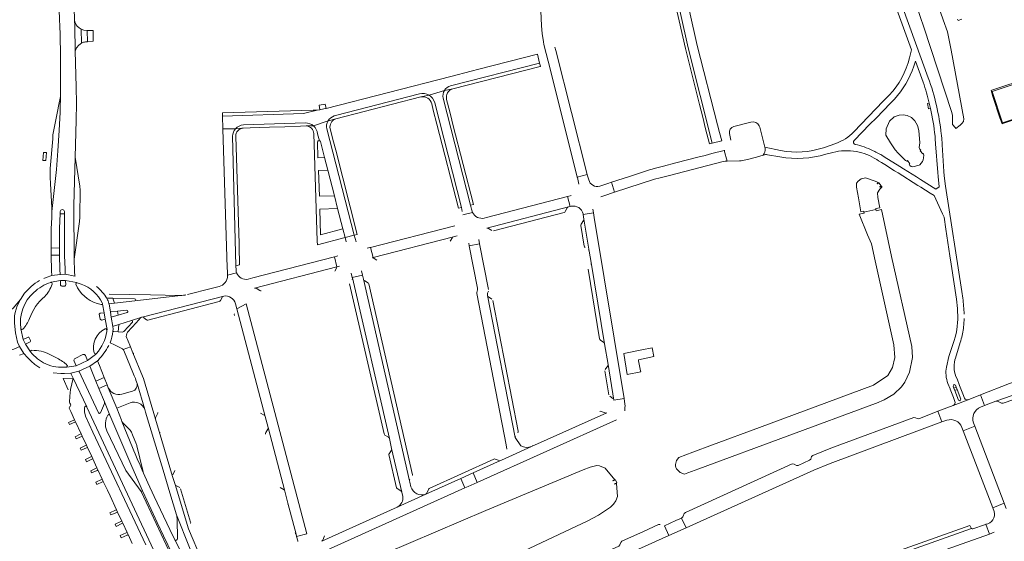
# Model space of a CAD drawing. Header units: metres. Extents: x 166325 to 190320, y 381923 to 404576.
# Tile 354 of 656: x 174343 to 174817, y 389002 to 389253. Entities that reach past the tile are written whole.
import ezdxf

# ---------------------------------------------------------------- set-up
doc = ezdxf.new("R2010")
doc.units = ezdxf.units.M
for name, color, linetype, lineweight in [('B-WE-OG-WATER_MEER-GV', 8, 'Continuous', 18), ('B-WE-VH-VERHARDING_ASFALT-GV', 8, 'Continuous', 18), ('B-WE-VH-VERHARDING_BETON-GV', 8, 'Continuous', 18), ('B-WE-VH-VERHARDING_BETONSTRAATSTEEN-GV', 8, 'Continuous', 18), ('B-WE-VH-VERHARDING_STRAATBAKSTEEN-GV', 8, 'Continuous', 18)]:
    doc.layers.add(name, color=color, linetype=linetype, lineweight=lineweight)

msp = doc.modelspace()

# ---------------------------------------------------------------- linework, layer by layer
at = {"layer": 'B-WE-OG-WATER_MEER-GV', "flags": 128}
for points in [[(174766.2, 389285.567), (174778.558, 389249.414), (174791.833, 389208.833), (174792.291, 389207.111), (174792.411, 389204.894), (174792.366, 389203.059), (174792.36, 389202.64), (174793.609, 389201.156), (174794.008, 389200.658), (174796.071, 389202.238), (174796.877, 389203.102), (174797.592, 389204.092), (174797.784, 389205.364), (174791.751, 389238.435), (174789.894, 389247.261), (174787.868, 389253.012), (174775.192, 389289.748)], [(174577.311, 388993.089), (174616.55, 389011.682), (174621.748, 389014.41), (174627.468, 389018.2), (174628.922, 389019.669), (174630.056, 389021.298), (174630.828, 389023.337), (174630.313, 389029.638), (174629.458, 389029.258), (174629.397, 389029.395), (174630.483, 389029.878), (174629.819, 389031.339), (174628.732, 389030.876), (174628.671, 389031.013), (174629.643, 389031.427), (174624.84, 389036.918), (174622.112, 389038.082), (174620.878, 389038.267), (174617.7, 389037.473), (174614.367, 389036.166), (174567.343, 389016.531), (174519.261, 388996.021)]]:
    msp.add_lwpolyline(points, dxfattribs=at)
for points in [[(174769.742, 389185.274), (174770.374, 389184.964), (174770.649, 389185.181), (174771.813, 389183.681), (174771.537, 389183.466), (174771.839, 389182.882), (174772.381, 389182.391), (174773.265, 389182.24), (174776.307, 389183.071), (174776.643, 389183.144), (174777.928, 389184.729), (174778.238, 389185.548), (174778.365, 389186.469), (174778.555, 389187.792), (174778.258, 389188.716), (174777.99, 389188.491), (174776.741, 389189.975), (174777.009, 389190.2), (174776.657, 389190.712), (174776.277, 389191.553), (174776.65, 389193.7), (174776.171, 389199.744), (174775.492, 389202.031), (174774.185, 389204.398), (174772.509, 389205.903), (174770.53, 389206.885), (174768.637, 389207.305), (174766.708, 389207.124), (174764.291, 389206.227), (174761.926, 389204.145), (174760.392, 389200.52), (174760.258, 389197.441), (174762.461, 389193.802), (174764.67, 389190.386), (174766.123, 389188.717)], [(174749.655, 389160.362), (174755.434, 389161.554), (174755.333, 389162.044), (174757.315, 389162.453), (174756.429, 389167.382), (174756.226, 389169.73), (174757.284, 389171.415), (174758.258, 389172.337), (174758.245, 389172.669), (174758.121, 389172.85), (174757.371, 389172.349), (174757.271, 389172.499), (174757.976, 389173.005), (174756.919, 389174.45), (174756.219, 389173.948), (174756.069, 389174.148), (174756.747, 389174.574), (174756.668, 389174.7), (174754.588, 389175.482), (174750.448, 389176.86), (174748.36, 389176.453), (174746.831, 389175.329), (174746.081, 389174.278), (174746.033, 389172.469), (174747.099, 389167.174), (174748.187, 389160.57), (174749.554, 389160.852)], [(174749.655, 389160.362), (174749.756, 389159.873), (174747.397, 389159.386), (174751.424, 389149.488), (174753.286, 389145.012), (174755.118, 389136.836), (174764.057, 389096.366), (174764.615, 389090.378), (174763.5, 389085.567), (174761.211, 389081.641), (174754.196, 389076.989), (174699.342, 389056.638), (174676.599, 389048.201), (174667.125, 389044.686), (174660.437, 389042.077), (174659.306, 389040.672), (174658.771, 389038.776), (174658.859, 389038.177), (174659.05, 389037.286), (174659.234, 389036.599), (174661.014, 389034.862), (174663.237, 389034.15), (174664.835, 389034.741), (174670.051, 389036.67), (174755.173, 389068.113), (174755.758, 389068.329), (174759.358, 389069.919), (174764.074, 389072.671), (174767.798, 389076.234), (174769.402, 389078.482), (174771.6, 389083.227), (174773.107, 389090.358), (174772.754, 389095.587), (174762.98, 389139.02), (174758.106, 389161.595), (174755.535, 389161.065), (174755.434, 389161.554)]]:
    msp.add_lwpolyline(points, close=True, dxfattribs=at)
at = {"layer": 'B-WE-VH-VERHARDING_ASFALT-GV', "flags": 128}
for points in [[(174780.657, 389225.143), (174743.28, 389328.12), (174740.538, 389326.85), (174740.61, 389326.67), (174772.51, 389238.61), (174771.608, 389234.763)], [(174369.453, 389237.853), (174369.188, 389250.037), (174369.076, 389252.897), (174369.055, 389253.042), (174367.851, 389299.318), (174367.642, 389307.381), (174367.338, 389321.551), (174359.706, 389322.041), (174359.834, 389310.07), (174359.84, 389309.537), (174359.846, 389309.24), (174361.93, 389253.38), (174362.065, 389249.772), (174362.107, 389248.656)], [(174362.245, 389243.192), (174362.274, 389238.244), (174362.396, 389217.731), (174362.138, 389208.478), (174361.76, 389199.679), (174361.108, 389189.85), (174360.364, 389180.855), (174358.246, 389160.707), (174358.113, 389157.723), (174357.875, 389152.362), (174357.877, 389143.005), (174361.849, 389143.103), (174361.812, 389144.613), (174361.84, 389152.649), (174362.144, 389159.584), (174362.192, 389160.671)], [(174364.205, 389160.595), (174364.212, 389159.477), (174364.353, 389139.531), (174364.581, 389132.839), (174364.66, 389130.496), (174369.284, 389129.529), (174369.091, 389131.896), (174368.861, 389137.778), (174368.699, 389163.528), (174369.392, 389186.924), (174369.92, 389204.758), (174370.039, 389212.736), (174369.955, 389220.717), (174369.453, 389237.853)], [(174773.748, 389230.626), (174774.5, 389233.16), (174778.2, 389222.91)], [(174761.822, 389216.777), (174761.695, 389216.645), (174758.956, 389213.798), (174744.781, 389199.066)], [(174744.909, 389194.919), (174752.546, 389202.726), (174755.476, 389205.721), (174762.48, 389212.88), (174764.314, 389214.754)], [(174781.18, 389212.861), (174781.774, 389210.337)], [(174736.066, 389193.472), (174730.138, 389191.396)], [(174746.582, 389192.789), (174745.48, 389193.03)], [(174783.929, 389197.044), (174784.035, 389195.716), (174784.224, 389193.347), (174785.331, 389179.499), (174785.491, 389177.495), (174785.88, 389172.62), (174784.35, 389171.44), (174776.961, 389176.059), (174774.96, 389177.31), (174768.676, 389181.238), (174766.984, 389182.296), (174759.38, 389187.05), (174758.219, 389187.776)], [(174797.281, 389118.955), (174796.91, 389122.11), (174789.04, 389172.88), (174788.39, 389177.82), (174788.24, 389179.89), (174787.412, 389192.832)], [(174709.5, 389190.02), (174701.805, 389191.65), (174701.989, 389190.979)], [(174703.222, 389187.994), (174709.19, 389186.94)], [(174731.227, 389188.256), (174734.663, 389189.116)], [(174755.799, 389185.74), (174756.708, 389185.159), (174758.196, 389184.208), (174759.661, 389183.287), (174764.434, 389180.289), (174766.107, 389179.238), (174775.622, 389173.26), (174777.069, 389172.351), (174781.542, 389169.541), (174783.47, 389168.33), (174787.548, 389159.614), (174788.35, 389157.9), (174789.201, 389152.221), (174791.136, 389139.301), (174791.735, 389135.302), (174794.26, 389118.45)], [(174567.887, 389152.658), (174607.272, 389162.861), (174608.082, 389163.074), (174606.83, 389167.929), (174567.659, 389157.768), (174566.632, 389157.502)], [(174552.479, 389153.839), (174551.831, 389153.672), (174511.844, 389143.381), (174513.099, 389138.505), (174551.815, 389148.523)], [(174551.815, 389148.523), (174553.638, 389149.005)], [(174559.148, 389145.451), (174559.403, 389144.147), (174564.377, 389145.121), (174563.974, 389147.18)], [(174568.699, 389123.067), (174564.377, 389145.121), (174559.403, 389144.147), (174563.415, 389123.656)], [(174495.629, 389133.994), (174494.364, 389138.876), (174455.118, 389128.662), (174452.769, 389128.05)], [(174447.271, 389131.116), (174442.83, 389129.977), (174442.838, 389129.706)], [(174455.872, 389123.756), (174495.629, 389133.994)], [(174369.4, 389129.506), (174369.341, 389129.517), (174369.284, 389129.529), (174364.66, 389130.496), (174364.401, 389130.48), (174362.388, 389130.357), (174362.164, 389130.343), (174358.112, 389129.785), (174355.428, 389128.891), (174354.33, 389128.427)], [(174357.643, 389126.508), (174357.921, 389126.694), (174362.274, 389127.401), (174364.763, 389127.455), (174370.132, 389126.48), (174370.36, 389126.337), (174372.291, 389125.731)], [(174362.415, 389125.125), (174362.274, 389127.401), (174357.921, 389126.694), (174357.643, 389126.508)], [(174370.36, 389126.337), (174370.132, 389126.48), (174364.763, 389127.455), (174364.885, 389125.306)], [(174508.376, 389128.028), (174507.943, 389130), (174503.01, 389128.905), (174503.06, 389128.696), (174520.903, 389051.234), (174521.987, 389046.487), (174526.835, 389025.496), (174527.307, 389023.399)], [(174531.247, 389028.038), (174530.795, 389030.172), (174530.596, 389030.94), (174508.376, 389128.028)], [(174348.189, 389124.532), (174345.007, 389121.32), (174343.107, 389118.197)], [(174364.447, 389124.766), (174362.957, 389124.652)], [(174381.935, 389122.64), (174381.855, 389122.598)], [(174438.809, 389124.519), (174433.661, 389123.192), (174424.899, 389120.932), (174423.651, 389120.61)], [(174568.376, 389121.67), (174568.663, 389122.352)], [(174343.107, 389118.197), (174339.557, 389114.089), (174338.769, 389113.37), (174337.391, 389112.238), (174333.666, 389109.676), (174332.043, 389108.339), (174330.766, 389107.287)], [(174384.253, 389119.496), (174384.529, 389119.012), (174385.054, 389118.914), (174387.624, 389118.835), (174398.092, 389118.628)], [(174387.657, 389102.866), (174387.662, 389104.043), (174387.528, 389105.31), (174386.812, 389109.799), (174386.39, 389112.192), (174385.739, 389116.21), (174385.706, 389116.34), (174385.266, 389117.622), (174385.006, 389118.175), (174384.529, 389119.012), (174384.253, 389119.496)], [(174421.659, 389120.305), (174420.789, 389120.25), (174419.916, 389120.24), (174405.667, 389120.502), (174385.733, 389120.869)], [(174422.839, 389120.456), (174422.482, 389120.401), (174421.659, 389120.305), (174398.218, 389117.58), (174388.366, 389116.55), (174385.739, 389116.21), (174386.39, 389112.192), (174386.785, 389112.274), (174389.862, 389112.634), (174394.291, 389113.136)], [(174398.218, 389117.58), (174421.659, 389120.305)], [(174563.012, 389121.079), (174577.121, 389048.253), (174577.518, 389046.205)], [(174584.281, 389047.784), (174581.523, 389051.712), (174568.247, 389120.13)], [(174382.024, 389115.791), (174379.991, 389116.307)], [(174384.628, 389103.614), (174384.766, 389103.84), (174383.893, 389108.852), (174382.151, 389108.348), (174381.494, 389108.708), (174380.963, 389111.137), (174381.409, 389111.754), (174383.365, 389111.891), (174382.545, 389116.042)], [(174382.545, 389116.042), (174383.365, 389111.891), (174383.893, 389108.852), (174384.766, 389103.84), (174384.628, 389103.614), (174384.616, 389102.86)], [(174394.487, 389112.057), (174390.174, 389110.733), (174387.24, 389109.885), (174386.812, 389109.799), (174387.528, 389105.31), (174387.968, 389105.373), (174390.46, 389106.245), (174396.582, 389108.174), (174401.153, 389109.535)], [(174446.753, 389116.253), (174447.375, 389113.808), (174451.872, 389116.143)], [(174397.001, 389107.268), (174392.907, 389102.831), (174392.184, 389102.586), (174390.177, 389102.702), (174388.078, 389102.87), (174387.657, 389102.866)], [(174394.695, 389102.491), (174398.89, 389107.048), (174401.153, 389109.535), (174396.582, 389108.174)], [(174340.279, 389105.264), (174340.711, 389102.269), (174341.629, 389097.723), (174342.662, 389095.59), (174344.718, 389092.261), (174346.383, 389090.271), (174348.131, 389088.523), (174349.925, 389086.95), (174352.423, 389085.286)], [(174343.231, 389104.267), (174343.162, 389104.054), (174344.374, 389098.972), (174346.776, 389100.097)], [(174347.941, 389092.978), (174345.454, 389096.783), (174344.374, 389098.972), (174343.162, 389104.054), (174343.231, 389104.267)], [(174347.669, 389097.85), (174345.454, 389096.783), (174347.941, 389092.978)], [(174386.303, 389097.455), (174388.323, 389096.482), (174391.902, 389094.724)], [(174392.534, 389094.219), (174396.055, 389095.451), (174394.597, 389099.001), (174394.278, 389099.704)], [(174793.153, 389098.461), (174790.59, 389090.73), (174789.422, 389085.724)], [(174793.502, 389089.14), (174793.749, 389089.948), (174796.08, 389097.58)], [(174796.08, 389097.58), (174796.336, 389098.419)], [(174342.615, 389091.383), (174344.325, 389092.091), (174344.718, 389092.261), (174342.662, 389095.59), (174340.577, 389094.721), (174336.846, 389093.195), (174334.923, 389092.583), (174331.994, 389091.851)], [(174430.244, 388992.98), (174423.994, 389007.724), (174417.579, 389029.164), (174416.406, 389032.999), (174409.898, 389054.738), (174408.165, 389060.521), (174402.29, 389080.239), (174401.912, 389081.251), (174397.227, 389092.634), (174396.055, 389095.451), (174392.534, 389094.219)], [(174392.862, 389093.709), (174397.584, 389082.327), (174397.942, 389081.408), (174398.482, 389080.143), (174398.731, 389079.439), (174399.241, 389077.786), (174402.988, 389065.225), (174403.385, 389063.976), (174407.682, 389049.674), (174411.779, 389035.987), (174415.04, 389025.131), (174418.233, 389014.446), (174424.549, 388998.728), (174426.921, 388993.109)], [(174357.234, 389091.794), (174360.797, 389089.944)], [(174379.624, 389092.291), (174379.245, 389091.768), (174375.321, 389088.925), (174369.972, 389086.35), (174365.44, 389085.622), (174365.153, 389085.656)], [(174365.153, 389085.656), (174365.44, 389085.622), (174369.972, 389086.35), (174368.93, 389088.58)], [(174369.415, 389089.897), (174373.106, 389091.716)], [(174374.371, 389091.234), (174375.321, 389088.925), (174379.245, 389091.768), (174379.624, 389092.291)], [(174376.445, 389086.146), (174380.236, 389088.743), (174380.335, 389088.846), (174380.435, 389088.949)], [(174358.777, 389082.963), (174362.562, 389082.62), (174364.236, 389082.657), (174367.352, 389082.725), (174371.261, 389083.654), (174376.445, 389086.146)], [(174380.632, 389063.656), (174372.294, 389081.451), (174371.443, 389083.266), (174371.261, 389083.654), (174367.352, 389082.725), (174367.558, 389082.288), (174368.475, 389080.339), (174374.973, 389066.588), (174375.079, 389066.363), (174406.082, 388999.974), (174412.747, 388985.736), (174413.872, 388983.384), (174414.857, 388981.324), (174417.126, 388976.66), (174420.65, 388969.726), (174430.184, 388952.493), (174440.914, 388933.845), (174441.416, 388932.973)], [(174798.109, 389070.676), (174797.325, 389072.731), (174795.786, 389076.767), (174794.532, 389080.056)], [(174391.973, 389059.444), (174391.725, 389060.065), (174389.452, 389065.951), (174385.394, 389075.743), (174384.858, 389077.094), (174380.834, 389075.444), (174383.514, 389068.912), (174386.17, 389062.471), (174396.765, 389037.725), (174401.913, 389026.115), (174402.072, 389025.756), (174408.936, 389010.775), (174412.061, 389004.463), (174414.081, 389000.007), (174416.238, 388995.576), (174419.566, 388989.072), (174420.826, 388986.599), (174421.872, 388984.544), (174421.93, 388984.432)], [(174385.394, 389075.743), (174389.452, 389065.951), (174395.88, 389068.48)], [(174397.079, 389074.1), (174391.88, 389072.638)], [(174402.988, 389065.225), (174399.241, 389077.786)], [(174790.132, 389077.845), (174791.157, 389075.233), (174791.21, 389075.095), (174792.797, 389071.031), (174793.537, 389069.139)], [(174634.47, 389067.892), (174634.022, 389070.604), (174629.154, 389069.8)], [(174792.692, 389067.232), (174799.826, 389069.984)], [(174383.495, 389068.228), (174381.554, 389063.702)], [(174386.17, 389062.471), (174383.514, 389068.912)], [(174787.283, 389059.244), (174785.321, 389064.388), (174776.108, 389060.831), (174775.334, 389060.868), (174774.437, 389061.291), (174773.67, 389061.342), (174733.711, 389046.672), (174724.959, 389043.142), (174724.449, 389042.601), (174723.99, 389041.33), (174723.435, 389040.794), (174717.96, 389038.336), (174717.197, 389038.32), (174715.983, 389038.855), (174715.097, 389039.138), (174663.598, 389015.58), (174663.044, 389015.08), (174662.475, 389013.883), (174662.333, 389013.49)], [(174625.719, 389063.633), (174589.449, 389047.413), (174574.891, 389040.851), (174574.475, 389040.655), (174561.222, 389034.675), (174563.247, 389030.144), (174630.382, 389060.325)], [(174401.247, 389025.803), (174393.801, 389035.907), (174384.679, 389055.039)], [(174397.016, 389046.94), (174391.973, 389059.444)], [(174661.791, 389012.955), (174663.895, 389008.246), (174725.492, 389035.973), (174733.32, 389039.248), (174787.283, 389059.244)], [(174574.891, 389040.851), (174589.449, 389047.413)], [(174430.061, 388978.716), (174425.882, 388986.317), (174424.729, 388988.369), (174423.502, 388990.648), (174417.515, 389002.457), (174415.06, 389007.458), (174407.544, 389023.366), (174404.46, 389029.979), (174402.411, 389034.555)], [(174557.336, 389027.484), (174555.33, 389032.016), (174538.477, 389024.411), (174524.717, 389018.244), (174488.354, 389001.878)], [(174489.337, 388996.823), (174557.336, 389027.484)], [(174443.761, 388926.237), (174451.222, 388929.028), (174445.686, 388938.518), (174431.404, 388963.836), (174425.182, 388975.372), (174421.342, 388983.353), (174421.079, 388983.693), (174420.922, 388984.093), (174419.889, 388986.141), (174418.666, 388988.567), (174413.308, 389000.001), (174401.247, 389025.803)], [(174524.717, 389018.244), (174538.477, 389024.411)], [(174424.549, 388998.728), (174418.233, 389014.446)], [(174418.618, 389012.176), (174418.77, 389003.073)], [(174650.695, 389009.833), (174643.375, 389006.544), (174632.966, 389001.807), (174632.458, 389001.235), (174632.034, 389000.036), (174631.518, 388999.451), (174612.813, 388991.02), (174614.993, 388986.266), (174655.611, 389004.545)], [(174655.611, 389004.545), (174653.508, 389009.251)], [(174481.052, 389005.355), (174476.176, 389004.061), (174476.736, 389001.951), (174476.796, 389001.62)], [(174417.515, 389002.457), (174423.502, 388990.648)]]:
    msp.add_lwpolyline(points, dxfattribs=at)
at = {"layer": 'B-WE-VH-VERHARDING_ASFALT-GV'}
for points in [[(174362.107, 389248.656, -0.0047717), (174362.245, 389243.192)], [(174771.608, 389234.763, -0.134712), (174761.822, 389216.777)], [(174764.314, 389214.754, 0.1047159), (174773.748, 389230.626)], [(174778.2, 389222.91, -0.0229508), (174781.18, 389212.861)], [(174786.963, 389198.02, 0.0598008), (174780.657, 389225.143)], [(174781.774, 389210.337, -0.0294323), (174783.929, 389197.044)], [(174744.781, 389199.066, -0.1173793), (174736.066, 389193.472)], [(174787.196, 389195.661, 0.0037369), (174786.963, 389198.02)], [(174745.48, 389193.03, -0.5491937), (174744.909, 389194.919)], [(174754.853, 389189.631, 0.0480811), (174746.582, 389192.789)], [(174787.412, 389192.832, 0.0049469), (174787.196, 389195.661)], [(174701.989, 389190.979, -0.2444158), (174701.131, 389187.88)], [(174701.131, 389187.88, -0.1138218), (174703.222, 389187.994)], [(174709.19, 389186.94, 0.1165303), (174731.227, 389188.256)], [(174730.138, 389191.396, -0.1269481), (174709.5, 389190.02)], [(174734.663, 389189.116, -0.1051844), (174746.005, 389189.515)], [(174746.005, 389189.515, -0.096835), (174755.799, 389185.74)], [(174757.253, 389188.347, 0.0141337), (174754.853, 389189.631)], [(174758.219, 389187.776, 0.0056496), (174757.253, 389188.347)], [(174362.192, 389160.671, -0.9481921), (174364.205, 389160.595)], [(174566.632, 389157.502, -0.3624818), (174560.957, 389160.247)], [(174452.769, 389128.05, -0.3755563), (174447.271, 389131.116)], [(174352.286, 389127.394, 0.0488372), (174348.189, 389124.532)], [(174349.504, 389121.688, -0.105284), (174357.643, 389126.508)], [(174357.643, 389126.508, -0.5255025), (174358.256, 389125.717)], [(174369.806, 389125.578, -0.6327435), (174370.36, 389126.337)], [(174442.838, 389129.706, -0.3559671), (174438.809, 389124.519)], [(174343.231, 389104.267, -0.2513303), (174349.504, 389121.688)], [(174358.256, 389125.717, -0.1197411), (174354.718, 389119.664)], [(174379.991, 389116.307, -0.2230554), (174369.806, 389125.578)], [(174372.291, 389125.731, -0.1859012), (174382.503, 389116.611)], [(174381.855, 389122.598, 0.0341561), (174379.734, 389124.577)], [(174381.855, 389122.598, -0.0465279), (174384.253, 389119.496)], [(174563.226, 389122.255, 0.1293027), (174563.012, 389121.079)], [(174563.415, 389123.656, -0.1517577), (174563.226, 389122.255)], [(174568.247, 389120.13, -0.1483375), (174568.376, 389121.67)], [(174340.279, 389105.264, -0.1791583), (174343.107, 389118.197)], [(174354.718, 389119.664, 0.1343585), (174347.44, 389109.055)], [(174382.503, 389116.611, -0.3055647), (174382.545, 389116.042)], [(174441.048, 389119.918, -0.3654885), (174446.753, 389116.253)], [(174794.26, 389118.45, -0.0257215), (174794.76, 389112.391)], [(174797.924, 389111.189, 0.0328911), (174797.281, 389118.955)], [(174382.545, 389116.042, -0.3108329), (174382.024, 389115.791)], [(174794.76, 389112.391, -0.101334), (174793.153, 389098.461)], [(174347.44, 389109.055, -0.0803802), (174344.177, 389103.953)], [(174396.582, 389108.174, -0.6172057), (174397.001, 389107.268)], [(174401.153, 389109.535, -0.1700558), (174401.68, 389109.724)], [(174797.71, 389105.099, 0.0169836), (174797.923, 389109.181)], [(174344.177, 389103.953, -0.6808373), (174343.231, 389104.267)], [(174378.608, 389092.501, -0.3606578), (174383.818, 389104.068)], [(174384.616, 389102.86, -0.1540679), (174379.624, 389092.291)], [(174383.818, 389104.068, -0.5457479), (174384.628, 389103.614)], [(174387.657, 389102.866, -0.0509736), (174386.303, 389097.455)], [(174394.278, 389099.704, -0.2853786), (174394.695, 389102.491)], [(174796.336, 389098.419, 0.0415353), (174797.71, 389105.099)], [(174347.924, 389098.549, -0.4056763), (174347.669, 389097.85)], [(174347.941, 389092.978, -0.625082), (174348.517, 389093.796)], [(174355.278, 389087.221, -0.1089309), (174347.941, 389092.978)], [(174348.517, 389093.796, -0.1147017), (174357.234, 389091.794)], [(174380.435, 389088.949, 0.0665992), (174385.629, 389096.054)], [(174391.902, 389094.724, -0.094015), (174392.534, 389094.219)], [(174392.534, 389094.219, -0.0695599), (174392.862, 389093.709)], [(174360.797, 389089.944, -0.1005562), (174365.542, 389086.515)], [(174368.93, 389088.58, -0.3953834), (174369.415, 389089.897)], [(174379.624, 389092.291, -0.6415706), (174378.608, 389092.501)], [(174794.532, 389080.056, -0.1899115), (174793.502, 389089.14)], [(174365.153, 389085.656, -0.1246881), (174355.278, 389087.221)], [(174365.542, 389086.515, -0.6373519), (174365.153, 389085.656)], [(174789.422, 389085.724, 0.1370973), (174790.132, 389077.845)], [(174391.88, 389072.638, -0.356676), (174385.394, 389075.743)], [(174399.241, 389077.786, -0.3954764), (174397.079, 389074.1)], [(174793.537, 389069.139, -0.4075838), (174792.692, 389067.232)], [(174799.826, 389069.984, -0.3797776), (174798.109, 389070.676)], [(174383.514, 389068.912, -0.1847508), (174383.495, 389068.228)], [(174395.88, 389068.48, -0.41763), (174402.988, 389065.225)], [(174634.414, 389064.694, 0.0205343), (174634.47, 389067.892)], [(174381.554, 389063.702, -0.6126669), (174380.632, 389063.656)], [(174384.679, 389055.039, -0.2547695), (174385.224, 389062.469)], [(174385.224, 389062.469, -0.6405938), (174386.17, 389062.471)], [(174402.411, 389034.555, -0.0048218), (174397.016, 389046.94)], [(174589.449, 389047.413, -0.2366862), (174584.281, 389047.784)], [(174538.477, 389024.411, -0.4232788), (174531.247, 389028.038)], [(174527.307, 389023.399, -0.3361659), (174524.717, 389018.244)], [(174418.233, 389014.446, -0.059327), (174418.618, 389012.176)], [(174662.333, 389013.49, -0.1481738), (174661.791, 389012.955)], [(174651.438, 389009.83, 0.1901023), (174650.695, 389009.833)], [(174418.77, 389003.073, -0.2719378), (174418.236, 389002.227)], [(174418.236, 389002.227, -0.4081949), (174417.515, 389002.457)]]:
    msp.add_lwpolyline(points, format="xyb", dxfattribs=at)
at = {"layer": 'B-WE-VH-VERHARDING_ASFALT-GV', "flags": 128}
for points in [[(174781.18, 389212.861), (174780.281, 389212.668), (174780.811, 389210.129), (174781.774, 389210.337)], [(174683.663, 389184.92), (174682.251, 389190.054), (174676.376, 389188.541), (174673.102, 389187.697), (174669.654, 389186.809), (174658.976, 389184.059), (174653.093, 389182.543), (174648.608, 389181.388), (174647.618, 389181.133), (174646.265, 389180.705), (174642.439, 389179.459), (174636.699, 389177.589), (174627.899, 389174.723), (174629.459, 389169.918), (174648.658, 389176.211), (174651.491, 389176.943), (174655.879, 389178.075), (174681.179, 389184.608), (174682.729, 389184.892)], [(174619.609, 389157.843), (174619.247, 389160.036), (174614.318, 389159.197), (174614.689, 389157.02), (174617.262, 389141.56), (174618.151, 389136.028), (174624.652, 389096.861), (174626.3, 389086.952), (174629.154, 389069.8), (174634.022, 389070.604)], [(174361.933, 389139.691), (174357.913, 389139.592), (174358.066, 389132.087), (174358.112, 389129.785), (174362.164, 389130.343), (174362.106, 389132.683)], [(174451.872, 389116.143), (174447.375, 389113.808), (174461.044, 389061.943), (174462.442, 389056.581), (174470.485, 389025.986), (174472.008, 389020.168), (174475.889, 389005.143), (174476.176, 389004.061), (174481.052, 389005.355)], [(174857.784, 389084.508), (174886.832, 389094.102), (174885.191, 389099.301), (174881.987, 389098.247), (174860.488, 389091.175), (174856.456, 389089.849), (174828.614, 389080.689), (174823.187, 389078.904), (174821.708, 389078.386), (174819.894, 389077.751), (174805.889, 389072.323), (174807.835, 389067.178), (174813.265, 389069.296), (174848.018, 389081.282)], [(174381.111, 389086.537), (174380.236, 389088.743), (174376.445, 389086.146), (174376.611, 389085.741), (174377.417, 389083.774), (174379.392, 389078.96), (174383.456, 389080.626)], [(174794.134, 389076.011), (174794.566, 389074.875), (174796.339, 389070.213), (174796.086, 389069.558), (174795.894, 389069.496), (174795.247, 389069.763), (174793.447, 389074.462), (174793.019, 389075.579), (174792.66, 389076.515), (174792.96, 389077.144), (174793.129, 389077.236), (174793.779, 389076.945)]]:
    msp.add_lwpolyline(points, close=True, dxfattribs=at)
at = {"layer": 'B-WE-VH-VERHARDING_BETON-GV', "flags": 128}
msp.add_lwpolyline([(174355.621, 389189.052), (174354.122, 389189.108), (174353.8, 389185.236), (174355.299, 389185.166)], close=True, dxfattribs=at)
at = {"layer": 'B-WE-VH-VERHARDING_BETONSTRAATSTEEN-GV', "flags": 128}
for points in [[(174650.783, 389302.969), (174649.322, 389302.589), (174650.113, 389299.178), (174650.451, 389297.579), (174652.231, 389289.145), (174663.581, 389239.287), (174670.374, 389212.279), (174671.918, 389206.143), (174673.329, 389200.535), (174675.153, 389193.28), (174676.521, 389193.628), (174664.934, 389239.597)], [(174655.156, 389304.091), (174650.783, 389302.969), (174664.934, 389239.597), (174676.521, 389193.628), (174681.101, 389194.794), (174680.072, 389198.801), (174679.133, 389202.461), (174669.319, 389240.709)], [(174378.018, 389247.848), (174375.211, 389247.823), (174375.358, 389242.505), (174378.159, 389242.697)], [(174889.218, 389226.952), (174889.443, 389227.027), (174887.175, 389233.86), (174886.347, 389236.373), (174884.138, 389243.147), (174883.857, 389243.054), (174811.318, 389219.061), (174810.916, 389218.928), (174811.836, 389216.037), (174815.198, 389205.879), (174816.243, 389202.86), (174816.661, 389202.998)], [(174883.8, 389242.525), (174888.79, 389227.353), (174816.403, 389203.432), (174811.399, 389218.529)], [(174362.396, 389217.731), (174362.276, 389216.074), (174361.451, 389211.469), (174361.088, 389209.624), (174358.709, 389197.536), (174358.699, 389196.628), (174358.689, 389195.744), (174357.406, 389181.388), (174357.373, 389180.397), (174357.339, 389179.369), (174357.444, 389177.049), (174357.576, 389174.155), (174358.111, 389162.371), (174358.113, 389157.723), (174358.246, 389160.707), (174360.364, 389180.855), (174361.108, 389189.85), (174361.76, 389199.679), (174362.138, 389208.478)], [(174489.967, 389212.393), (174487.022, 389211.869), (174487.392, 389209.728), (174487.817, 389209.786), (174490.147, 389210.275), (174490.396, 389210.339)], [(174486.027, 389209.543), (174484.106, 389209.484), (174440.399, 389208.135), (174440.463, 389206.655), (174479.553, 389207.925)], [(174371.853, 389170.917), (174371.727, 389172.908), (174369.392, 389186.924), (174368.699, 389163.528), (174368.861, 389137.778), (174371.441, 389155.868), (174371.64, 389157.891), (174371.649, 389158.459)], [(174361.849, 389143.103), (174357.877, 389143.005), (174357.877, 389141.354), (174357.913, 389139.592), (174361.933, 389139.691)], [(174383.365, 389111.891), (174381.409, 389111.754), (174380.963, 389111.137), (174381.494, 389108.708), (174382.151, 389108.348), (174383.893, 389108.852)], [(174647.644, 389094.927), (174642.659, 389093.959), (174633.874, 389092.252), (174635.572, 389082.191), (174642.08, 389083.46), (174641.991, 389083.874), (174640.998, 389088.781), (174640.917, 389089.207), (174648.369, 389090.725)], [(174383.456, 389080.626), (174379.392, 389078.96), (174380.834, 389075.444), (174384.858, 389077.094)], [(174793.019, 389075.579), (174794.134, 389076.011), (174793.779, 389076.945), (174793.129, 389077.236), (174792.96, 389077.144), (174792.66, 389076.515)], [(174794.566, 389074.875), (174793.447, 389074.462), (174795.247, 389069.763), (174795.894, 389069.496), (174796.086, 389069.558), (174796.339, 389070.213)], [(174561.222, 389034.675), (174555.33, 389032.016), (174557.336, 389027.484), (174558.842, 389028.151), (174561.738, 389029.448), (174563.247, 389030.144)], [(174661.791, 389012.955), (174658.987, 389011.728), (174656.199, 389010.461), (174653.508, 389009.251), (174655.611, 389004.545), (174663.895, 389008.246)]]:
    msp.add_lwpolyline(points, close=True, dxfattribs=at)
for points in [[(174598.542, 389293.773), (174592.244, 389292.967), (174594.146, 389250.13), (174594.498, 389246.502), (174595.121, 389242.479), (174595.362, 389241.166), (174598.512, 389228.716), (174611.444, 389177.265), (174616.246, 389178.504), (174601.131, 389238.194)], [(174369.076, 389252.897), (174369.188, 389250.037), (174369.453, 389237.853), (174370.13, 389239.472)], [(174372.312, 389248.497), (174371.344, 389249.218), (174370.434, 389249.994)], [(174794.772, 389253.376), (174795.013, 389252.661), (174796.819, 389253.283)], [(174370.989, 389240.609), (174372.057, 389241.51), (174372.478, 389241.713), (174372.312, 389248.497)], [(174375.211, 389247.823), (174373.657, 389248.022), (174372.312, 389248.497), (174372.478, 389241.713), (174373.49, 389242.201)], [(174375.358, 389242.505), (174375.211, 389247.823)], [(174550.409, 389221.229), (174593.307, 389232.168), (174592.235, 389236.434), (174564.076, 389229.245), (174560.261, 389228.271), (174550.498, 389225.778), (174490.396, 389210.339), (174490.147, 389210.275), (174487.817, 389209.786), (174487.392, 389209.728), (174486.027, 389209.543), (174479.553, 389207.925), (174440.463, 389206.655), (174440.651, 389200.555), (174446.688, 389200.528)], [(174601.131, 389238.194), (174600.713, 389239.831)], [(174547.393, 389218.97), (174551.553, 389219.828), (174593.533, 389230.595)], [(174593.533, 389230.595), (174593.613, 389230.608), (174593.695, 389230.621), (174593.307, 389232.168), (174550.409, 389221.229)], [(174494.344, 389206.734), (174494.891, 389206.876), (174535.443, 389217.407)], [(174539.996, 389216.766), (174536.127, 389215.927)], [(174539.996, 389216.766), (174547.393, 389218.97)], [(174551.553, 389219.828), (174547.393, 389218.97)], [(174491.33, 389204.343), (174495.134, 389205.261), (174536.127, 389215.927)], [(174541.335, 389212.57), (174542.069, 389209.576), (174543.792, 389202.78), (174554.228, 389162.198), (174555.59, 389162.548), (174542.759, 389213.09)], [(174542.759, 389213.09), (174555.59, 389162.548), (174556.034, 389160.714)], [(174546.859, 389215.24), (174559.99, 389163.705), (174561.502, 389164.096), (174551.551, 389202.598)], [(174560.74, 389160.817), (174560.467, 389161.869), (174559.99, 389163.705), (174546.859, 389215.24)], [(174551.551, 389202.598), (174551.031, 389204.635), (174549.989, 389208.717), (174548.477, 389214.633)], [(174480.417, 389203.372), (174450.501, 389202.396)], [(174478.122, 389201.793), (174480.84, 389201.868), (174484.355, 389201.885)], [(174484.355, 389201.885), (174480.84, 389201.868)], [(174491.33, 389204.343), (174484.355, 389201.885)], [(174495.134, 389205.261), (174491.33, 389204.343)], [(174695.176, 389203.765), (174686.944, 389201.631)], [(174446.688, 389200.528), (174440.651, 389200.555), (174442.726, 389133.47), (174442.778, 389131.705), (174442.83, 389129.977), (174447.271, 389131.116)], [(174446.688, 389200.528), (174449.827, 389200.898), (174450.42, 389200.878), (174453.771, 389200.989), (174463.066, 389201.296), (174470.556, 389201.543), (174478.122, 389201.793)], [(174450.42, 389200.878), (174449.827, 389200.898), (174446.688, 389200.528)], [(174484.45, 389198.21), (174486.1, 389146.33), (174486.184, 389144.685), (174499.53, 389148.148), (174498.48, 389152.243), (174487.702, 389149.451), (174487.338, 389161.854), (174495.936, 389162.128), (174494.369, 389168.213), (174487.14, 389168.067), (174486.774, 389180.436), (174491.192, 389180.556), (174489.604, 389186.725), (174486.476, 389186.603), (174486.233, 389194.185)], [(174486.297, 389198.15), (174487.218, 389194.727)], [(174486.638, 389194.658), (174487.218, 389194.727), (174486.297, 389198.15)], [(174487.615, 389194.454), (174489.604, 389186.725), (174491.192, 389180.556), (174494.369, 389168.213), (174495.936, 389162.128), (174498.48, 389152.243), (174499.53, 389148.148), (174503.952, 389149.285), (174490.691, 389200.462)], [(174490.691, 389200.462), (174503.952, 389149.285), (174505.357, 389149.646), (174495.054, 389190.227)], [(174495.054, 389190.227), (174493.991, 389194.301), (174492.364, 389200.537)], [(174684.846, 389198.318), (174685.315, 389195.866), (174685.478, 389195.019)], [(174700.546, 389196.792), (174699.459, 389201.234)], [(174445.321, 389196.946), (174446.937, 389134.5), (174448.714, 389134.961), (174448.461, 389143.753), (174448.409, 389145.102), (174446.829, 389196.895)], [(174447.006, 389132.351), (174446.937, 389134.5), (174445.321, 389196.946)], [(174701.989, 389190.979), (174701.805, 389191.65), (174700.546, 389196.792)], [(174682.555, 389190.127), (174682.251, 389190.054), (174683.663, 389184.92), (174689.64, 389185.1), (174690.424, 389185.15), (174691.23, 389185.229), (174691.981, 389185.406), (174693.531, 389185.669), (174697.875, 389186.781), (174701.131, 389187.88)], [(174616.968, 389175.891), (174616.301, 389178.304), (174616.246, 389178.504), (174611.444, 389177.265), (174611.507, 389176.988), (174612.216, 389173.858)], [(174629.459, 389169.918), (174627.899, 389174.723), (174626.277, 389174.194), (174622.287, 389172.895)], [(174622.792, 389167.733), (174624.208, 389168.197), (174629.459, 389169.918)], [(174608.568, 389168.38), (174608.038, 389168.242), (174606.83, 389167.929), (174608.082, 389163.074), (174608.483, 389163.179)], [(174362.192, 389160.671), (174362.144, 389159.584), (174364.212, 389159.477), (174364.205, 389160.595)], [(174556.334, 389159.046), (174560.957, 389160.247)], [(174607.272, 389162.861), (174567.887, 389152.658)], [(174571.089, 389151.427), (174605.098, 389160.229)], [(174605.662, 389160.662), (174606.663, 389162.434)], [(174614.269, 389159.484), (174614.318, 389159.197), (174619.247, 389160.036), (174618.956, 389161.798)], [(174614.513, 389156.278), (174613.316, 389154.575)], [(174617.262, 389141.56), (174614.689, 389157.02)], [(174568.612, 389152.549), (174570.336, 389151.53)], [(174613.167, 389153.903), (174614.822, 389144.007)], [(174504.805, 389146.014), (174503.952, 389149.285), (174499.53, 389148.148), (174500.135, 389145.989)], [(174551.815, 389148.523), (174513.099, 389138.505), (174512.573, 389138.369)], [(174550.21, 389146.317), (174551.29, 389148.171)], [(174512.573, 389138.369), (174513.099, 389138.505), (174511.844, 389143.381), (174511.416, 389143.271), (174510.18, 389142.953)], [(174496.048, 389139.314), (174495.522, 389139.177), (174494.364, 389138.876), (174495.629, 389133.994), (174496.195, 389134.14), (174496.822, 389134.29)], [(174513.081, 389138.285), (174514.885, 389137.219)], [(174624.652, 389096.861), (174618.151, 389136.028)], [(174496.195, 389134.14), (174495.629, 389133.994), (174455.872, 389123.756)], [(174494.585, 389131.944), (174495.602, 389133.707)], [(174502.536, 389130.896), (174503.01, 389128.905), (174507.943, 389130), (174507.472, 389132.141)], [(174616.65, 389132.913), (174622.224, 389099.327)], [(174364.763, 389127.455), (174362.274, 389127.401), (174362.415, 389125.125)], [(174364.885, 389125.306), (174364.763, 389127.455)], [(174520.903, 389051.234), (174503.06, 389128.696)], [(174508.376, 389128.028), (174530.596, 389030.94)], [(174510.538, 389126.342), (174508.821, 389127.399)], [(174456.61, 389123.689), (174458.464, 389122.591)], [(174501.677, 389125.739), (174518.346, 389053.461)], [(174531.971, 389033.808), (174510.929, 389125.831)], [(174398.092, 389118.628), (174387.624, 389118.835), (174388.366, 389116.55), (174398.218, 389117.58)], [(174441.048, 389119.918), (174401.68, 389109.724)], [(174404.524, 389108.381), (174438.852, 389117.246)], [(174439.437, 389117.74), (174440.411, 389119.494)], [(174568.247, 389120.13), (174581.523, 389051.712)], [(174570.341, 389118.393), (174568.669, 389119.498)], [(174582.965, 389054.848), (174570.72, 389117.852)], [(174394.291, 389113.136), (174389.862, 389112.634), (174390.174, 389110.733), (174394.487, 389112.057)], [(174461.044, 389061.943), (174447.375, 389113.808)], [(174396.582, 389108.174), (174390.46, 389106.245), (174390.177, 389102.702), (174392.184, 389102.586), (174392.907, 389102.831), (174397.001, 389107.268)], [(174402.364, 389109.536), (174403.776, 389108.537)], [(174346.776, 389100.097), (174344.374, 389098.972), (174345.454, 389096.783), (174347.669, 389097.85)], [(174347.924, 389098.549), (174347.306, 389099.792)], [(174622.62, 389098.671), (174624.258, 389097.507)], [(174368.93, 389088.58), (174369.972, 389086.35), (174375.321, 389088.925), (174374.371, 389091.234)], [(174397.227, 389092.634), (174401.912, 389081.251), (174402.29, 389080.239), (174408.165, 389060.521)], [(174624.784, 389083.832), (174626.693, 389072.272)], [(174626.131, 389086.23), (174624.964, 389084.585)], [(174629.154, 389069.8), (174626.3, 389086.952)], [(174368.475, 389080.339), (174363.698, 389080.219), (174366.124, 389074.779)], [(174374.973, 389066.588), (174368.475, 389080.339), (174367.167, 389074.906), (174366.875, 389071.725), (174366.628, 389068.868), (174366.878, 389068.323), (174367.104, 389067.84), (174367.146, 389067.75), (174367.311, 389067.396), (174367.056, 389066.745), (174366.744, 389066.614), (174366.505, 389065.915), (174367.296, 389064.218), (174369.135, 389060.353), (174369.608, 389059.338), (174372.32, 389053.514), (174372.81, 389052.46), (174374.861, 389048.057), (174375.355, 389046.995), (174377.406, 389042.591), (174377.935, 389041.455), (174379.941, 389037.147), (174380.415, 389036.128), (174382.495, 389031.661), (174382.985, 389030.609), (174384.935, 389026.423), (174386.258, 389023.58), (174389.361, 389016.916), (174389.853, 389015.86), (174391.883, 389011.499), (174392.369, 389010.456), (174394.452, 389005.984), (174394.933, 389004.951), (174396.927, 389000.669)], [(174367.167, 389074.906), (174368.475, 389080.339)], [(174627.103, 389071.622), (174628.687, 389070.481)], [(174805.902, 389066.424), (174807.835, 389067.178), (174805.889, 389072.323), (174799.826, 389069.984), (174792.692, 389067.232), (174785.321, 389064.388), (174787.283, 389059.244), (174789.065, 389059.902), (174789.647, 389060.117)], [(174377.943, 389054.312), (174374.366, 389062.109), (174373.947, 389064.141), (174373.934, 389066.282)], [(174624.941, 389063.593), (174623.062, 389064.318)], [(174408.216, 389061.29), (174409.247, 389063.47)], [(174458.812, 389063.549), (174460.599, 389062.554)], [(174589.449, 389047.413), (174625.719, 389063.633)], [(174395.856, 389055.362), (174392.389, 389058.785), (174392.18, 389059.062), (174391.973, 389059.444), (174397.016, 389046.94)], [(174409.898, 389054.738), (174416.406, 389032.999)], [(174462.362, 389055.824), (174461.303, 389054.097)], [(174470.485, 389025.986), (174462.442, 389056.581)], [(174796.872, 389056.663), (174797.502, 389055.02), (174803.142, 389057.149), (174802.528, 389058.755)], [(174403.415, 388999.967), (174377.943, 389054.312)], [(174399.003, 389048.316), (174397.08, 389053.037), (174396.528, 389054.345)], [(174518.744, 389052.923), (174520.463, 389051.854)], [(174402.012, 389035.884), (174399.167, 389047.782), (174399.074, 389048.079), (174399.003, 389048.316)], [(174521.854, 389045.74), (174520.751, 389043.974)], [(174526.835, 389025.496), (174521.987, 389046.487)], [(174520.658, 389043.533), (174524.356, 389027.458)], [(174571.218, 389041.361), (174540.084, 389027.212)], [(174555.33, 389032.016), (174561.222, 389034.675), (174574.475, 389040.655)], [(174573.755, 389040.628), (174571.904, 389041.37)], [(174416.438, 389033.718), (174417.493, 389035.843)], [(174539.706, 389026.787), (174539.001, 389024.871), (174538.828, 389024.718), (174538.477, 389024.411), (174555.33, 389032.016)], [(174417.579, 389029.164), (174423.994, 389007.724)], [(174419.83, 389027.593), (174418.004, 389028.607)], [(174425.094, 389011.007), (174420.278, 389027.044)], [(174468.267, 389027.597), (174470.093, 389026.542)], [(174524.593, 389027.159), (174526.45, 389026.049)], [(174475.889, 389005.143), (174472.008, 389020.168)], [(174488.354, 389001.878), (174524.717, 389018.244)], [(174818.255, 389017.627), (174817.957, 389018.405), (174817.314, 389020.087), (174811.717, 389017.947), (174812.379, 389016.052)], [(174801.117, 389008.339), (174800.747, 389009.329), (174762.324, 388995.655), (174762.612, 388994.763)], [(174762.581, 388994.074), (174801.552, 389007.881)], [(174808.412, 389009.981), (174810.134, 389005.253), (174812.486, 389006.112)], [(174489.646, 389004.434), (174488.764, 389002.319)]]:
    msp.add_lwpolyline(points, dxfattribs=at)
at = {"layer": 'B-WE-VH-VERHARDING_BETONSTRAATSTEEN-GV'}
for points in [[(174370.434, 389249.994, -0.1358129), (174369.076, 389252.897)], [(174370.13, 389239.472, -0.0851924), (174370.989, 389240.609)], [(174373.49, 389242.201, -0.0514239), (174375.358, 389242.505)], [(174550.409, 389221.229, 0.1992463), (174547.393, 389218.97)], [(174539.996, 389216.766, 0.1991883), (174535.443, 389217.407)], [(174539.996, 389216.766, -0.1992779), (174542.759, 389213.09)], [(174547.393, 389218.97, 0.1989191), (174546.859, 389215.24)], [(174548.477, 389214.633, -0.4132867), (174551.553, 389219.828)], [(174536.127, 389215.927, -0.3909455), (174541.335, 389212.57)], [(174491.33, 389204.343, -0.1840954), (174494.344, 389206.734)], [(174446.688, 389200.528, -0.2004412), (174450.501, 389202.396)], [(174480.417, 389203.372, -0.1845681), (174484.355, 389201.885)], [(174480.84, 389201.868, -0.3918207), (174484.45, 389198.21)], [(174484.355, 389201.885, -0.1847649), (174486.297, 389198.15)], [(174491.33, 389204.343, 0.18838), (174490.691, 389200.462)], [(174492.364, 389200.537, -0.4142846), (174495.134, 389205.261)], [(174699.189, 389201.969, 0.3507534), (174695.176, 389203.765)], [(174699.459, 389201.234, 0.0536761), (174699.189, 389201.969)], [(174445.321, 389196.946, -0.1795655), (174446.688, 389200.528)], [(174446.829, 389196.895, -0.3832665), (174450.42, 389200.878)], [(174686.944, 389201.631, 0.3951059), (174684.846, 389198.318)], [(174486.233, 389194.185, -0.3872146), (174486.638, 389194.658)], [(174487.218, 389194.727, -0.3217307), (174487.615, 389194.454)], [(174622.287, 389172.895, -0.4141623), (174616.968, 389175.891)], [(174560.957, 389160.247, -0.0311469), (174560.74, 389160.817)], [(174605.098, 389160.229, 0.1871705), (174605.662, 389160.662)], [(174606.663, 389162.434, -0.1695022), (174607.272, 389162.861)], [(174608.483, 389163.179, -0.4223074), (174614.269, 389159.484)], [(174613.316, 389154.575, 0.1810299), (174613.167, 389153.903)], [(174614.689, 389157.02, -0.1629014), (174614.513, 389156.278)], [(174567.887, 389152.658, -0.1909574), (174568.612, 389152.549)], [(174614.822, 389144.007, 0.1883855), (174615.211, 389143.359)], [(174616.857, 389142.191, -0.1478539), (174617.262, 389141.56)], [(174618.151, 389136.028, -0.1573757), (174618.01, 389135.315)], [(174447.271, 389131.116, -0.0665954), (174447.006, 389132.351)], [(174503.06, 389128.696, -0.1765322), (174502.936, 389127.939)], [(174510.929, 389125.831, 0.1828836), (174510.538, 389126.342)], [(174362.415, 389125.125, 0.3870787), (174362.957, 389124.652)], [(174364.447, 389124.766, 0.3940331), (174364.885, 389125.306)], [(174455.872, 389123.756, -0.1589893), (174456.61, 389123.689)], [(174458.464, 389122.591, 0.1211016), (174459.083, 389122.44)], [(174398.218, 389117.58, 0.8387587), (174398.092, 389118.628)], [(174438.852, 389117.246, 0.1767875), (174439.437, 389117.74)], [(174440.411, 389119.494, -0.1441589), (174441.048, 389119.918)], [(174568.669, 389119.498, -0.1952332), (174568.247, 389120.13)], [(174394.487, 389112.057, 0.8817956), (174394.291, 389113.136)], [(174403.776, 389108.537, 0.2030583), (174404.524, 389108.381)], [(174446.255, 389111.345, 0.2009004), (174446.149, 389110.6)], [(174347.306, 389099.792, 0.4108462), (174346.776, 389100.097)], [(174622.224, 389099.327, 0.1827181), (174622.62, 389098.671)], [(174624.258, 389097.507, -0.1873379), (174624.652, 389096.861)], [(174374.371, 389091.234, 0.4201764), (174373.106, 389091.716)], [(174397.677, 389092.164, -0.1732712), (174397.227, 389092.634)], [(174373.934, 389066.282, -0.6826764), (174374.973, 389066.588)], [(174623.062, 389064.318, 0.1928792), (174622.311, 389064.306)], [(174802.528, 389058.755, -0.4078835), (174805.902, 389066.424)], [(174408.165, 389060.521, -0.1308571), (174408.216, 389061.29)], [(174409.247, 389063.47, 0.1456305), (174409.248, 389063.887)], [(174625.719, 389063.633, -0.1728386), (174624.941, 389063.593)], [(174789.647, 389060.117, -0.3918702), (174796.872, 389056.663)], [(174396.528, 389054.345, 0.0760839), (174395.856, 389055.362)], [(174410.372, 389054.167, -0.1703003), (174409.898, 389054.738)], [(174462.442, 389056.581, -0.158842), (174462.362, 389055.824)], [(174582.801, 389054.087, 0.182894), (174582.965, 389054.848)], [(174461.303, 389054.097, 0.1947488), (174461.208, 389053.374)], [(174518.346, 389053.461, 0.1866827), (174518.744, 389052.923)], [(174520.463, 389051.854, -0.1848561), (174520.903, 389051.234)], [(174581.523, 389051.712, -0.1625966), (174581.67, 389052.418)], [(174589.936, 389047.84, -0.086534), (174589.449, 389047.413)], [(174520.751, 389043.974, 0.1469919), (174520.658, 389043.533)], [(174571.904, 389041.37, 0.1505381), (174571.218, 389041.361)], [(174402.411, 389034.555, -0.0236471), (174402.012, 389035.884)], [(174530.596, 389030.94, -0.1890803), (174530.729, 389031.67)], [(174531.924, 389033.542, 0.1247379), (174531.971, 389033.808)], [(174524.356, 389027.458, 0.1534136), (174524.593, 389027.159)], [(174540.084, 389027.212, 0.1858533), (174539.706, 389026.787)], [(174526.45, 389026.049, -0.1867569), (174526.835, 389025.496)], [(174472.008, 389020.168, -0.1513194), (174471.92, 389019.417)], [(174812.379, 389016.052, -0.4649352), (174808.412, 389009.981)], [(174425.028, 389010.263, 0.1679098), (174425.094, 389011.007)], [(174801.552, 389007.881, -0.1759109), (174801.117, 389008.339)], [(174475.432, 389005.753, -0.1607302), (174475.889, 389005.143)], [(174488.764, 389002.319, -0.1719631), (174488.354, 389001.878)]]:
    msp.add_lwpolyline(points, format="xyb", dxfattribs=at)
at = {"layer": 'B-WE-VH-VERHARDING_STRAATBAKSTEEN-GV', "flags": 128}
for points in [[(174847.438, 389080.719), (174848.018, 389081.282), (174813.265, 389069.296), (174814.078, 389069.235), (174816.01, 389068.389), (174816.79, 389068.386), (174846.151, 389078.435), (174846.677, 389078.964)], [(174369.608, 389059.338), (174369.135, 389060.353), (174368.719, 389060.157), (174366.277, 389059.009), (174366.742, 389057.989), (174369.193, 389059.143)], [(174803.142, 389057.149), (174797.502, 389055.02), (174811.717, 389017.947), (174817.314, 389020.087)], [(174372.81, 389052.46), (174372.32, 389053.514), (174371.905, 389053.318), (174369.409, 389052.14), (174369.886, 389051.094), (174372.394, 389052.266)], [(174375.355, 389046.995), (174374.861, 389048.057), (174374.445, 389047.864), (174371.898, 389046.683), (174372.386, 389045.611), (174374.939, 389046.801)], [(174377.935, 389041.455), (174377.406, 389042.591), (174376.992, 389042.393), (174374.42, 389041.15), (174374.909, 389040.079), (174377.517, 389041.265)], [(174380.415, 389036.128), (174379.941, 389037.147), (174379.526, 389036.951), (174376.9, 389035.712), (174377.373, 389034.676), (174380, 389035.93)], [(174382.985, 389030.609), (174382.495, 389031.661), (174382.077, 389031.471), (174379.39, 389030.252), (174379.871, 389029.197), (174382.567, 389030.419)], [(174401.913, 389026.115), (174401.247, 389025.803), (174413.308, 389000.001), (174418.666, 388988.567), (174419.566, 388989.072), (174416.238, 388995.576), (174414.081, 389000.007), (174412.061, 389004.463), (174408.936, 389010.775), (174402.072, 389025.756)], [(174389.853, 389015.86), (174389.361, 389016.916), (174388.941, 389016.73), (174386.121, 389015.49), (174386.603, 389014.434), (174389.433, 389015.675)], [(174391.953, 389010.263), (174392.369, 389010.456), (174391.883, 389011.499), (174391.467, 389011.306), (174388.628, 389009.992), (174389.106, 389008.944)], [(174394.514, 389004.763), (174394.933, 389004.951), (174394.452, 389005.984), (174394.035, 389005.793), (174391.191, 389004.493), (174391.652, 389003.485)]]:
    msp.add_lwpolyline(points, close=True, dxfattribs=at)
at = {"layer": 'B-WE-VH-VERHARDING_STRAATBAKSTEEN-GV'}
msp.add_lwpolyline([(174802.215, 389007.807, -0.1864758), (174801.552, 389007.881)], format="xyb", dxfattribs=at)
at = {"layer": 'B-WE-VH-VERHARDING_STRAATBAKSTEEN-GV', "flags": 128}
for points in [[(174810.134, 389005.253), (174808.412, 389009.981), (174807.712, 389009.735), (174802.215, 389007.807)], [(174762.002, 388993.508), (174750.807, 388989.592), (174752.808, 388985.373), (174759.669, 388987.388), (174810.134, 389005.253)]]:
    msp.add_lwpolyline(points, dxfattribs=at)

doc.saveas('drawing.dxf')
